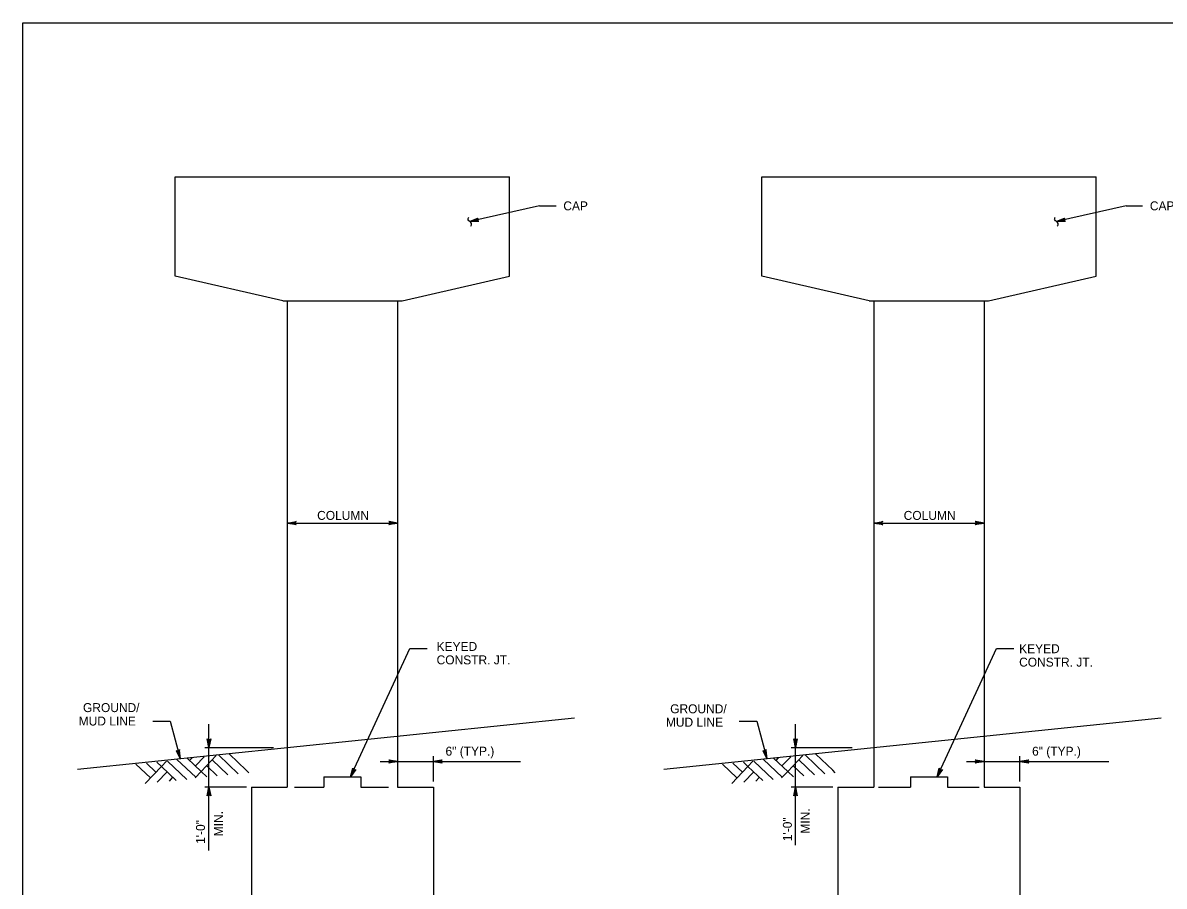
# Model space of a CAD drawing. Extents: x 646165 to 651486, y 296916 to 299292.
# Drawn here: x 649829.6 to 650212.1, y 297799.8 to 298089.3 of the extents above; entities that cross this region are included whole.
import ezdxf

# ---------------------------------------------------------------- set-up
doc = ezdxf.new("R2010")
doc.units = 0
for name, color, linetype in [('2', 7, 'Continuous'), ('51', 7, 'Continuous'), ('52', 7, 'Continuous'), ('53', 7, 'Continuous'), ('56', 7, 'Continuous')]:
    doc.layers.add(name, color=color, linetype=linetype)

msp = doc.modelspace()

# ---------------------------------------------------------------- linework, layer by layer
at = {"layer": '2'}
for p, q in [((649829.59, 297525.25), (649829.59, 298089.25)), ((649829.59, 298089.25), (650615.59, 298089.25))]:
    msp.add_line(p, q, dxfattribs=at)
at = {"layer": '51'}
for p, q in [((649880.7, 298037.66), (649992.71, 298037.66)), ((649880.7, 298004.32), (649880.7, 298037.66)), ((649992.71, 298004.32), (649992.71, 298037.66)), ((650077.3, 298037.66), (650189.31, 298037.66)), ((650077.3, 298004.32), (650077.3, 298037.66)), ((650189.31, 298004.32), (650189.31, 298037.66)), ((649916.7, 297996.07), (649880.7, 298004.32)), ((649956.71, 297996.07), (649992.71, 298004.32)), ((650113.3, 297996.07), (650077.3, 298004.32)), ((650153.31, 297996.07), (650189.31, 298004.32)), ((649916.7, 297996.07), (649956.71, 297996.07)), ((649918.2, 297996.07), (649918.2, 297832.98)), ((649955.2, 297996.07), (649955.2, 297832.98)), ((650113.3, 297996.07), (650153.31, 297996.07)), ((650114.8, 297996.07), (650114.8, 297832.98)), ((650151.8, 297996.07), (650151.8, 297832.98)), ((649930.52, 297836.37), (649930.52, 297832.98)), ((649930.52, 297836.37), (649942.88, 297836.37)), ((649942.88, 297836.37), (649942.88, 297832.98)), ((650127.12, 297836.37), (650139.48, 297836.37)), ((650127.12, 297836.37), (650127.12, 297832.98)), ((650139.48, 297836.37), (650139.48, 297832.98)), ((649906.2, 297832.98), (649906.2, 297602.22)), ((649906.2, 297832.98), (649918.2, 297832.98)), ((649920.61, 297832.98), (649930.52, 297832.98)), ((649942.88, 297832.98), (649952.2, 297832.98)), ((649955.2, 297832.98), (649967.2, 297832.98)), ((649967.2, 297832.98), (649967.2, 297602.22)), ((650102.8, 297832.98), (650114.8, 297832.98)), ((650102.8, 297832.98), (650102.8, 297689.26)), ((650116.4, 297832.98), (650127.12, 297832.98)), ((650139.48, 297832.98), (650150.13, 297832.98)), ((650151.8, 297832.98), (650163.8, 297832.98)), ((650163.8, 297832.98), (650163.8, 297689.26))]:
    msp.add_line(p, q, dxfattribs=at)
at = {"layer": '52'}
for p, q in [((650002.75, 298027.88), (649979.41, 298022.58)), ((650002.75, 298027.88), (650008.33, 298027.88)), ((650199.35, 298027.88), (650176.02, 298022.58)), ((650199.35, 298027.88), (650204.93, 298027.88)), ((649918.2, 297921.5), (649955.2, 297921.5)), ((650114.8, 297921.5), (650151.8, 297921.5)), ((649873.12, 297855.05), (649879.01, 297855.05)), ((649879.01, 297855.05), (649882.33, 297842.52)), ((649891.99, 297811.66), (649891.99, 297854.04)), ((650069.72, 297855.05), (650075.61, 297855.05)), ((650075.61, 297855.05), (650078.93, 297842.52)), ((650088.59, 297813.47), (650088.59, 297854.04)), ((649890.55, 297846.22), (649913.62, 297846.22)), ((650087.15, 297846.22), (650107.58, 297846.22)), ((649949.33, 297841.58), (649996.4, 297841.58)), ((649967.2, 297834.89), (649967.2, 297843.37)), ((650145.93, 297841.58), (650193.61, 297841.58)), ((650163.8, 297834.89), (650163.8, 297843.37)), ((649904.53, 297832.98), (649890.55, 297832.98)), ((650101.13, 297832.98), (650087.15, 297832.98))]:
    msp.add_line(p, q, dxfattribs=at)
for points in [[(649979.41, 298022.58), (649982.2, 298023.79), (649982.1, 298023.68), (649982.01, 298023.58), (649981.97, 298023.47), (649981.94, 298023.36), (649981.94, 298023.26), (649981.95, 298023.16), (649981.99, 298023.06), (649982.03, 298022.97), (649982.11, 298022.89), (649982.19, 298022.8), (649982.32, 298022.75), (649982.45, 298022.7), (649979.41, 298022.58), (649982.32, 298022.75), (649982.19, 298022.8), (649979.41, 298022.58), (649982.11, 298022.89), (649982.03, 298022.97), (649979.41, 298022.58), (649981.99, 298023.06), (649981.95, 298023.16), (649979.41, 298022.58), (649981.94, 298023.26), (649981.94, 298023.36), (649979.41, 298022.58), (649981.97, 298023.47), (649982.01, 298023.58), (649979.41, 298022.58), (649982.1, 298023.68)], [(650176.02, 298022.58), (650178.8, 298023.79), (650178.71, 298023.68), (650178.61, 298023.58), (650178.58, 298023.47), (650178.54, 298023.36), (650178.55, 298023.26), (650178.55, 298023.16), (650178.59, 298023.06), (650178.63, 298022.97), (650178.71, 298022.89), (650178.79, 298022.8), (650178.92, 298022.75), (650179.05, 298022.7), (650176.02, 298022.58), (650178.92, 298022.75), (650178.79, 298022.8), (650176.02, 298022.58), (650178.71, 298022.89), (650178.63, 298022.97), (650176.02, 298022.58), (650178.59, 298023.06), (650178.55, 298023.16), (650176.02, 298022.58), (650178.55, 298023.26), (650178.54, 298023.36), (650176.02, 298022.58), (650178.58, 298023.47), (650178.61, 298023.58), (650176.02, 298022.58), (650178.71, 298023.68)], [(649918.2, 297921.5), (649921.18, 297922.06), (649920.96, 297921.9), (649920.84, 297921.7), (649920.8, 297921.5), (649920.84, 297921.3), (649920.96, 297921.1), (649921.18, 297920.94), (649918.2, 297921.5), (649920.96, 297921.1), (649920.84, 297921.3), (649918.2, 297921.5), (649920.8, 297921.5), (649920.84, 297921.7), (649918.2, 297921.5), (649920.96, 297921.9)], [(649955.2, 297921.5), (649952.22, 297920.94), (649952.34, 297921.02), (649952.45, 297921.1), (649952.51, 297921.2), (649952.57, 297921.3), (649952.59, 297921.4), (649952.6, 297921.5), (649952.59, 297921.6), (649952.57, 297921.7), (649952.51, 297921.8), (649952.45, 297921.9), (649952.34, 297921.98), (649952.22, 297922.06), (649955.2, 297921.5), (649952.34, 297921.98), (649952.45, 297921.9), (649955.2, 297921.5), (649952.51, 297921.8), (649952.57, 297921.7), (649955.2, 297921.5), (649952.59, 297921.6), (649952.6, 297921.5), (649955.2, 297921.5), (649952.59, 297921.4), (649952.57, 297921.3), (649955.2, 297921.5), (649952.51, 297921.2), (649952.45, 297921.1), (649955.2, 297921.5), (649952.34, 297921.02)], [(650114.8, 297921.5), (650117.79, 297922.06), (650117.56, 297921.9), (650117.44, 297921.7), (650117.4, 297921.5), (650117.44, 297921.3), (650117.56, 297921.1), (650117.79, 297920.94), (650114.8, 297921.5), (650117.56, 297921.1), (650117.44, 297921.3), (650114.8, 297921.5), (650117.4, 297921.5), (650117.44, 297921.7), (650114.8, 297921.5), (650117.56, 297921.9)], [(650151.8, 297921.5), (650148.82, 297920.94), (650148.94, 297921.02), (650149.05, 297921.1), (650149.11, 297921.2), (650149.17, 297921.3), (650149.19, 297921.4), (650149.2, 297921.5), (650149.19, 297921.6), (650149.17, 297921.7), (650149.11, 297921.8), (650149.05, 297921.9), (650148.94, 297921.98), (650148.82, 297922.06), (650151.8, 297921.5), (650148.94, 297921.98), (650149.05, 297921.9), (650151.8, 297921.5), (650149.11, 297921.8), (650149.17, 297921.7), (650151.8, 297921.5), (650149.19, 297921.6), (650149.2, 297921.5), (650151.8, 297921.5), (650149.19, 297921.4), (650149.17, 297921.3), (650151.8, 297921.5), (650149.11, 297921.2), (650149.05, 297921.1), (650151.8, 297921.5), (650148.94, 297921.02)], [(649939.43, 297836.37), (649959.31, 297879.44), (649965.13, 297879.44)], [(650136.03, 297836.37), (650155.91, 297879.44), (650161.74, 297879.44)], [(649891.99, 297846.22), (649891.43, 297849.21), (649891.51, 297849.09), (649891.59, 297848.98), (649891.69, 297848.92), (649891.79, 297848.86), (649891.89, 297848.84), (649891.99, 297848.82), (649892.09, 297848.84), (649892.19, 297848.86), (649892.29, 297848.92), (649892.39, 297848.98), (649892.47, 297849.09), (649892.55, 297849.21), (649891.99, 297846.22), (649892.47, 297849.09), (649892.39, 297848.98), (649891.99, 297846.22), (649892.29, 297848.92), (649892.19, 297848.86), (649891.99, 297846.22), (649892.09, 297848.84), (649891.99, 297848.82), (649891.99, 297846.22), (649891.89, 297848.84), (649891.79, 297848.86), (649891.99, 297846.22), (649891.69, 297848.92), (649891.59, 297848.98), (649891.99, 297846.22), (649891.51, 297849.09)], [(650088.59, 297846.22), (650088.03, 297849.21), (650088.11, 297849.09), (650088.19, 297848.98), (650088.29, 297848.92), (650088.39, 297848.86), (650088.49, 297848.84), (650088.59, 297848.82), (650088.69, 297848.84), (650088.79, 297848.86), (650088.89, 297848.92), (650088.99, 297848.98), (650089.07, 297849.09), (650089.15, 297849.21), (650088.59, 297846.22), (650089.07, 297849.09), (650088.99, 297848.98), (650088.59, 297846.22), (650088.89, 297848.92), (650088.79, 297848.86), (650088.59, 297846.22), (650088.69, 297848.84), (650088.59, 297848.82), (650088.59, 297846.22), (650088.49, 297848.84), (650088.39, 297848.86), (650088.59, 297846.22), (650088.29, 297848.92), (650088.19, 297848.98), (650088.59, 297846.22), (650088.11, 297849.09)], [(649882.33, 297842.52), (649882.1, 297845.54), (649882.06, 297845.41), (649882.01, 297845.28), (649881.93, 297845.2), (649881.85, 297845.11), (649881.75, 297845.07), (649881.66, 297845.03), (649881.56, 297845.02), (649881.46, 297845.01), (649881.35, 297845.04), (649881.23, 297845.07), (649881.13, 297845.16), (649881.02, 297845.26), (649882.33, 297842.52), (649881.13, 297845.16), (649881.23, 297845.07), (649882.33, 297842.52), (649881.35, 297845.04), (649881.46, 297845.01), (649882.33, 297842.52), (649881.56, 297845.02), (649881.66, 297845.03), (649882.33, 297842.52), (649881.75, 297845.07), (649881.85, 297845.11), (649882.33, 297842.52), (649881.93, 297845.2), (649882.01, 297845.28), (649882.33, 297842.52), (649882.06, 297845.41)], [(650078.93, 297842.52), (650078.7, 297845.54), (650078.66, 297845.41), (650078.61, 297845.28), (650078.53, 297845.2), (650078.45, 297845.11), (650078.35, 297845.07), (650078.26, 297845.03), (650078.16, 297845.02), (650078.06, 297845.01), (650077.95, 297845.04), (650077.84, 297845.07), (650077.73, 297845.16), (650077.62, 297845.26), (650078.93, 297842.52), (650077.73, 297845.16), (650077.84, 297845.07), (650078.93, 297842.52), (650077.95, 297845.04), (650078.06, 297845.01), (650078.93, 297842.52), (650078.16, 297845.02), (650078.26, 297845.03), (650078.93, 297842.52), (650078.35, 297845.07), (650078.45, 297845.11), (650078.93, 297842.52), (650078.53, 297845.2), (650078.61, 297845.28), (650078.93, 297842.52), (650078.66, 297845.41)], [(649955.2, 297841.58), (649952.22, 297841.02), (649952.34, 297841.1), (649952.45, 297841.18), (649952.51, 297841.28), (649952.57, 297841.38), (649952.59, 297841.48), (649952.6, 297841.58), (649952.59, 297841.68), (649952.57, 297841.78), (649952.51, 297841.88), (649952.45, 297841.98), (649952.34, 297842.06), (649952.22, 297842.14), (649955.2, 297841.58), (649952.34, 297842.06), (649952.45, 297841.98), (649955.2, 297841.58), (649952.51, 297841.88), (649952.57, 297841.78), (649955.2, 297841.58), (649952.59, 297841.68), (649952.6, 297841.58), (649955.2, 297841.58), (649952.59, 297841.48), (649952.57, 297841.38), (649955.2, 297841.58), (649952.51, 297841.28), (649952.45, 297841.18), (649955.2, 297841.58), (649952.34, 297841.1)], [(649967.2, 297841.58), (649970.19, 297842.14), (649970.07, 297842.06), (649969.96, 297841.98), (649969.9, 297841.88), (649969.84, 297841.78), (649969.82, 297841.68), (649969.8, 297841.58), (649969.82, 297841.48), (649969.84, 297841.38), (649969.9, 297841.28), (649969.96, 297841.18), (649970.07, 297841.1), (649970.19, 297841.02), (649967.2, 297841.58), (649970.07, 297841.1), (649969.96, 297841.18), (649967.2, 297841.58), (649969.9, 297841.28), (649969.84, 297841.38), (649967.2, 297841.58), (649969.82, 297841.48), (649969.8, 297841.58), (649967.2, 297841.58), (649969.82, 297841.68), (649969.84, 297841.78), (649967.2, 297841.58), (649969.9, 297841.88), (649969.96, 297841.98), (649967.2, 297841.58), (649970.07, 297842.06)], [(650151.8, 297841.58), (650148.82, 297841.02), (650148.94, 297841.1), (650149.05, 297841.18), (650149.11, 297841.28), (650149.17, 297841.38), (650149.19, 297841.48), (650149.2, 297841.58), (650149.19, 297841.68), (650149.17, 297841.78), (650149.11, 297841.88), (650149.05, 297841.98), (650148.94, 297842.06), (650148.82, 297842.14), (650151.8, 297841.58), (650148.94, 297842.06), (650149.05, 297841.98), (650151.8, 297841.58), (650149.11, 297841.88), (650149.17, 297841.78), (650151.8, 297841.58), (650149.19, 297841.68), (650149.2, 297841.58), (650151.8, 297841.58), (650149.19, 297841.48), (650149.17, 297841.38), (650151.8, 297841.58), (650149.11, 297841.28), (650149.05, 297841.18), (650151.8, 297841.58), (650148.94, 297841.1)], [(650163.8, 297841.58), (650166.79, 297842.14), (650166.67, 297842.06), (650166.56, 297841.98), (650166.5, 297841.88), (650166.44, 297841.78), (650166.42, 297841.68), (650166.4, 297841.58), (650166.42, 297841.48), (650166.44, 297841.38), (650166.5, 297841.28), (650166.56, 297841.18), (650166.67, 297841.1), (650166.79, 297841.02), (650163.8, 297841.58), (650166.67, 297841.1), (650166.56, 297841.18), (650163.8, 297841.58), (650166.5, 297841.28), (650166.44, 297841.38), (650163.8, 297841.58), (650166.42, 297841.48), (650166.4, 297841.58), (650163.8, 297841.58), (650166.42, 297841.68), (650166.44, 297841.78), (650163.8, 297841.58), (650166.5, 297841.88), (650166.56, 297841.98), (650163.8, 297841.58), (650166.67, 297842.06)], [(649939.43, 297836.37), (649940.17, 297839.31), (649940.2, 297839.18), (649940.22, 297839.04), (649940.29, 297838.94), (649940.35, 297838.85), (649940.44, 297838.79), (649940.52, 297838.73), (649940.62, 297838.7), (649940.72, 297838.68), (649940.83, 297838.69), (649940.95, 297838.7), (649941.07, 297838.77), (649941.19, 297838.84), (649939.43, 297836.37), (649941.07, 297838.77), (649940.95, 297838.7), (649939.43, 297836.37), (649940.83, 297838.69), (649940.72, 297838.68), (649939.43, 297836.37), (649940.62, 297838.7), (649940.52, 297838.73), (649939.43, 297836.37), (649940.44, 297838.79), (649940.35, 297838.85), (649939.43, 297836.37), (649940.29, 297838.94), (649940.22, 297839.04), (649939.43, 297836.37), (649940.2, 297839.18)], [(650136.03, 297836.37), (650136.77, 297839.31), (650136.8, 297839.18), (650136.82, 297839.04), (650136.89, 297838.94), (650136.95, 297838.85), (650137.04, 297838.79), (650137.12, 297838.73), (650137.22, 297838.7), (650137.32, 297838.68), (650137.43, 297838.69), (650137.55, 297838.7), (650137.67, 297838.77), (650137.79, 297838.84), (650136.03, 297836.37), (650137.67, 297838.77), (650137.55, 297838.7), (650136.03, 297836.37), (650137.43, 297838.69), (650137.32, 297838.68), (650136.03, 297836.37), (650137.22, 297838.7), (650137.12, 297838.73), (650136.03, 297836.37), (650137.04, 297838.79), (650136.95, 297838.85), (650136.03, 297836.37), (650136.89, 297838.94), (650136.82, 297839.04), (650136.03, 297836.37), (650136.8, 297839.18)], [(649891.99, 297832.98), (649892.55, 297830), (649892.47, 297830.12), (649892.39, 297830.23), (649892.29, 297830.29), (649892.19, 297830.35), (649892.09, 297830.37), (649891.99, 297830.38), (649891.89, 297830.37), (649891.79, 297830.35), (649891.69, 297830.29), (649891.59, 297830.23), (649891.51, 297830.12), (649891.43, 297830), (649891.99, 297832.98), (649891.51, 297830.12), (649891.59, 297830.23), (649891.99, 297832.98), (649891.69, 297830.29), (649891.79, 297830.35), (649891.99, 297832.98), (649891.89, 297830.37), (649891.99, 297830.38), (649891.99, 297832.98), (649892.09, 297830.37), (649892.19, 297830.35), (649891.99, 297832.98), (649892.29, 297830.29), (649892.39, 297830.23), (649891.99, 297832.98), (649892.47, 297830.12)], [(650088.59, 297832.98), (650089.15, 297830), (650089.07, 297830.12), (650088.99, 297830.23), (650088.89, 297830.29), (650088.79, 297830.35), (650088.69, 297830.37), (650088.59, 297830.38), (650088.49, 297830.37), (650088.39, 297830.35), (650088.29, 297830.29), (650088.19, 297830.23), (650088.11, 297830.12), (650088.03, 297830), (650088.59, 297832.98), (650088.11, 297830.12), (650088.19, 297830.23), (650088.59, 297832.98), (650088.29, 297830.29), (650088.39, 297830.35), (650088.59, 297832.98), (650088.49, 297830.37), (650088.59, 297830.38), (650088.59, 297832.98), (650088.69, 297830.37), (650088.79, 297830.35), (650088.59, 297832.98), (650088.89, 297830.29), (650088.99, 297830.23), (650088.59, 297832.98), (650089.07, 297830.12)]]:
    msp.add_lwpolyline(points, dxfattribs=at)
for points in [[(649979.73, 298021.05), (649979.99, 298022), (649978.83, 298023.17), (649979.05, 298024.09)], [(650176.33, 298021.05), (650176.59, 298022), (650175.44, 298023.17), (650175.65, 298024.09)]]:
    msp.add_spline(points, degree=3, dxfattribs=at)
at = {"layer": '56'}
for p, q in [((649847.86, 297838.95), (650014.53, 297856.18)), ((650044.46, 297838.95), (650211.13, 297856.18)), ((649874.2, 297837.99), (649871.01, 297841.01)), ((649876.03, 297839.93), (649874.52, 297841.36)), ((649876.03, 297839.93), (649877.69, 297841.67)), ((649884.51, 297835.57), (649878.03, 297841.71)), ((649887.54, 297836.29), (649881.25, 297842.25)), ((649889.37, 297838.23), (649884.76, 297842.6)), ((649885.5, 297841.9), (649886.31, 297842.75)), ((649887.44, 297840.06), (649890.36, 297843.15)), ((649889.37, 297838.23), (649894.41, 297843.55)), ((649898.29, 297837.12), (649893.04, 297842.1)), ((649901.81, 297837.47), (649895.3, 297843.63)), ((649904.45, 297838.63), (649898.81, 297843.98)), ((650070.8, 297837.99), (650067.61, 297841.01)), ((650072.63, 297839.93), (650071.12, 297841.36)), ((650072.63, 297839.93), (650074.29, 297841.67)), ((650081.11, 297835.57), (650074.63, 297841.71)), ((650084.14, 297836.29), (650077.85, 297842.25)), ((650085.97, 297838.23), (650081.36, 297842.6)), ((650082.1, 297841.9), (650082.91, 297842.75)), ((650084.04, 297840.06), (650086.96, 297843.15)), ((650085.97, 297838.23), (650091.01, 297843.55)), ((650094.89, 297837.12), (650089.64, 297842.1)), ((650098.41, 297837.47), (650091.9, 297843.63)), ((650101.05, 297838.63), (650095.41, 297843.98)), ((649872.36, 297836.06), (649867.49, 297840.67)), ((649870.61, 297834.21), (649876.03, 297839.93)), ((649874.66, 297834.61), (649877.97, 297838.09)), ((649880.99, 297835.23), (649876.03, 297839.93)), ((649887.31, 297836.05), (649889.37, 297838.23)), ((649891.26, 297836.43), (649889.37, 297838.23)), ((649894.78, 297836.78), (649891.21, 297840.16)), ((649905.32, 297837.81), (649904.45, 297838.63)), ((650068.96, 297836.06), (650064.09, 297840.67)), ((650067.22, 297834.21), (650072.63, 297839.93)), ((650071.26, 297834.61), (650074.57, 297838.09)), ((650077.59, 297835.23), (650072.63, 297839.93)), ((650083.91, 297836.05), (650085.97, 297838.23)), ((650087.87, 297836.43), (650085.97, 297838.23)), ((650091.38, 297836.78), (650087.81, 297840.16)), ((650101.92, 297837.81), (650101.05, 297838.63)), ((649878.71, 297835), (649879.9, 297836.26)), ((650075.31, 297835), (650076.5, 297836.26))]:
    msp.add_line(p, q, dxfattribs=at)

# ---------------------------------------------------------------- texts
at = {"layer": '53'}
for s, p in [('CAP', (650010.75, 298026.37)), ('CAP', (650207.35, 298026.37)), ('COLUMN', (649928.24, 297922.58)), ('COLUMN', (650124.84, 297922.58)), ('KEYED', (649968.28, 297878.63)), ('KEYED', (650163.53, 297877.88)), ('CONSTR. JT.', (649968.28, 297874.13)), ('CONSTR. JT.', (650163.53, 297873.38)), ('GROUND/', (649849.76, 297858.13)), ('GROUND/', (650046.57, 297857.73)), ('MUD LINE', (649848.32, 297853.63)), ('MUD LINE', (650045.13, 297853.23)), ('6" (TYP.)', (649971.26, 297843.52)), ('6" (TYP.)', (650167.87, 297843.52))]:
    msp.add_text(s, height=3, dxfattribs=at).set_placement(p)
for s, p in [('1\'-0"', (649890.64, 297813.93)), ('MIN.', (649896.64, 297816.47)), ('1\'-0"', (650087.35, 297814.83)), ('MIN.', (650093.35, 297817.37))]:
    msp.add_text(s, height=3, rotation=90, dxfattribs=at).set_placement(p)

doc.saveas('drawing.dxf')
